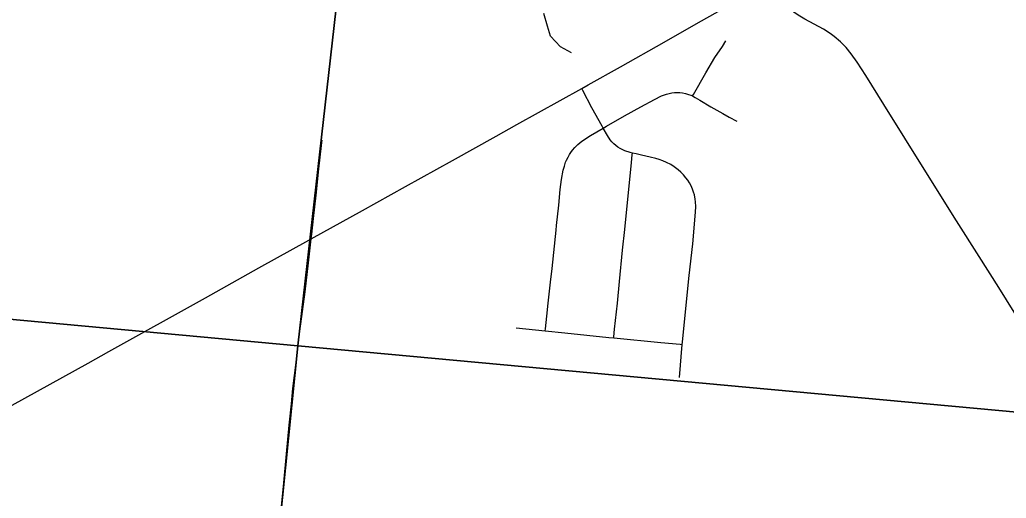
# Model space of a CAD drawing. Extents: x 0 to 1134, y 0 to 440.
# Drawn here: x 841.236 to 842.4, y 360.182 to 360.746 of the extents above; entities that cross this region are included whole.
import ezdxf

# ---------------------------------------------------------------- set-up
doc = ezdxf.new("R2010")
doc.units = 0
for name, color, linetype in [('GM_X_County_Road', 7, 'Continuous'), ('GM_X_Minor_River', 7, 'Continuous'), ('GM_X_Section', 7, 'Continuous'), ('GM_X_Township_Road', 7, 'Continuous')]:
    doc.layers.add(name, color=color, linetype=linetype)

msp = doc.modelspace()

# ---------------------------------------------------------------- linework, layer by layer
at = {"layer": 'GM_X_County_Road'}
for points in [[(841.8992, 360.6648), (841.9068, 360.669), (841.9448, 360.6902), (841.9962, 360.7193), (842.034, 360.7408), (842.0853, 360.7699), (842.1208, 360.7901)], [(842.4272, 360.3721), (842.3909, 360.43), (842.3676, 360.4667), (842.3411, 360.5088), (842.3148, 360.5509), (842.28, 360.6061), (842.2553, 360.6457), (842.234, 360.6799), (842.2239, 360.6957), (842.2166, 360.7058), (842.2107, 360.713), (842.2041, 360.7197), (842.1969, 360.7259), (842.1919, 360.7296), (842.184, 360.7346), (842.162, 360.7464), (842.1541, 360.7511), (842.149, 360.7546), (842.1443, 360.7585), (842.1432, 360.7595)], [(841.5801, 360.4874), (841.6407, 360.5209), (841.6912, 360.5491), (841.7466, 360.5798), (841.7982, 360.6086), (841.8226, 360.6222), (841.8992, 360.6648)], [(840.9435, 360.1238), (840.9861, 360.1503), (841.0126, 360.1666), (841.0418, 360.1843), (841.0712, 360.2016), (841.098, 360.2175), (841.1473, 360.2463), (841.1642, 360.2558), (841.2274, 360.2913), (841.3171, 360.3409), (841.3415, 360.3545), (841.4556, 360.418), (841.5182, 360.4531), (841.5775, 360.486), (841.5801, 360.4874)]]:
    msp.add_lwpolyline(points, dxfattribs=at)
at = {"layer": 'GM_X_Minor_River'}
msp.add_lwpolyline([(841.8869, 360.7068), (841.8741, 360.7138), (841.8621, 360.7264), (841.8588, 360.7382), (841.8545, 360.7531)], dxfattribs=at)
at = {"layer": 'GM_X_Section'}
for points in [[(840.6525, 361.4576), (841.678, 361.3633), (841.5643, 360.3612), (840.5521, 360.4549)], [(841.678, 361.3633), (842.6377, 361.2776), (842.5486, 360.2705), (841.5643, 360.3612)], [(840.5521, 360.4549), (841.5643, 360.3612), (841.4628, 359.3584), (840.4745, 359.4562), (840.4525, 359.4584)], [(841.5643, 360.3612), (842.5486, 360.2705), (842.4578, 359.2752), (841.4764, 359.357), (841.4628, 359.3584)]]:
    msp.add_lwpolyline(points, close=True, dxfattribs=at)
at = {"layer": 'GM_X_Township_Road'}
for p, q in [((841.8219, 360.3825), (841.856, 360.379)), ((842.0142, 360.3241), (842.0176, 360.3629))]:
    msp.add_line(p, q, dxfattribs=at)
for points in [[(842.0296, 360.6559), (842.0307, 360.6577), (842.0453, 360.6831), (842.0562, 360.7014), (842.0649, 360.7144), (842.0691, 360.721)], [(841.9243, 360.618), (841.9231, 360.6202), (841.9111, 360.642), (841.9004, 360.6625), (841.8992, 360.6648)], [(841.9243, 360.618), (841.9281, 360.6203), (841.9497, 360.6325), (841.9686, 360.6431), (841.9849, 360.6519), (841.9933, 360.6559), (841.9992, 360.6582), (842.0022, 360.659), (842.0053, 360.6597), (842.0085, 360.6601), (842.0117, 360.6602), (842.0148, 360.66), (842.018, 360.6595), (842.0215, 360.6587), (842.0249, 360.6578), (842.0279, 360.6567), (842.0296, 360.6559)], [(842.0296, 360.6559), (842.0328, 360.6542), (842.0382, 360.6511), (842.0514, 360.6431), (842.0656, 360.6351), (842.0731, 360.631), (842.0819, 360.6263)], [(841.856, 360.379), (841.8563, 360.3813), (841.8578, 360.3962), (841.8594, 360.4115), (841.8621, 360.4364), (841.8641, 360.4525), (841.8688, 360.4978), (841.8695, 360.5033), (841.8719, 360.5272), (841.8737, 360.5457), (841.8752, 360.5576), (841.8773, 360.5683), (841.8787, 360.5732), (841.8801, 360.5778), (841.8811, 360.5802), (841.8829, 360.5839), (841.8847, 360.5868), (841.8863, 360.5894), (841.8883, 360.5921), (841.8909, 360.5952), (841.8943, 360.5989), (841.8992, 360.6025), (841.9094, 360.6092), (841.9243, 360.618)], [(841.9588, 360.5886), (841.9563, 360.5892), (841.95, 360.5914), (841.9444, 360.5941), (841.9417, 360.5957), (841.9392, 360.5975), (841.9368, 360.5995), (841.9346, 360.6018), (841.9327, 360.6042), (841.9293, 360.6094), (841.9243, 360.618)], [(841.5801, 360.4874), (841.5809, 360.4928), (841.5829, 360.5113), (841.5858, 360.5391), (841.5892, 360.57), (841.5924, 360.5977), (841.5929, 360.6039)], [(841.937, 360.3706), (841.9371, 360.3718), (841.9379, 360.3808), (841.9412, 360.4117), (841.9437, 360.4373), (841.9472, 360.4742), (841.9499, 360.4985), (841.9578, 360.5773), (841.9586, 360.5865), (841.9588, 360.5886)], [(842.0176, 360.3629), (842.0178, 360.3656), (842.0232, 360.4173), (842.0259, 360.4442), (842.0299, 360.4814), (842.0334, 360.5188), (842.0337, 360.5258), (842.0334, 360.5311), (842.0329, 360.5343), (842.0319, 360.5395), (842.0309, 360.5427), (842.0296, 360.5462), (842.0282, 360.55), (842.0261, 360.5537), (842.0241, 360.5566), (842.0217, 360.5596), (842.019, 360.5628), (842.016, 360.5659), (842.0127, 360.5689), (842.008, 360.5724), (842.004, 360.575), (841.999, 360.5776), (841.9946, 360.5795), (841.9905, 360.5809), (841.9865, 360.5822), (841.9796, 360.5839), (841.9695, 360.5861), (841.9631, 360.5876), (841.9588, 360.5886)], [(841.5367, 360.088), (841.5435, 360.1567), (841.548, 360.1999), (841.5508, 360.2339), (841.5543, 360.2676), (841.557, 360.2929), (841.5585, 360.311), (841.5623, 360.3418), (841.5668, 360.3788), (841.5728, 360.425), (841.5766, 360.4558), (841.5791, 360.4805), (841.5801, 360.4874)], [(841.856, 360.379), (841.8792, 360.3767), (841.9312, 360.3711), (841.937, 360.3706)], [(841.937, 360.3706), (841.9924, 360.3652), (842.0153, 360.3631), (842.0176, 360.3629)]]:
    msp.add_lwpolyline(points, dxfattribs=at)

doc.saveas('drawing.dxf')
